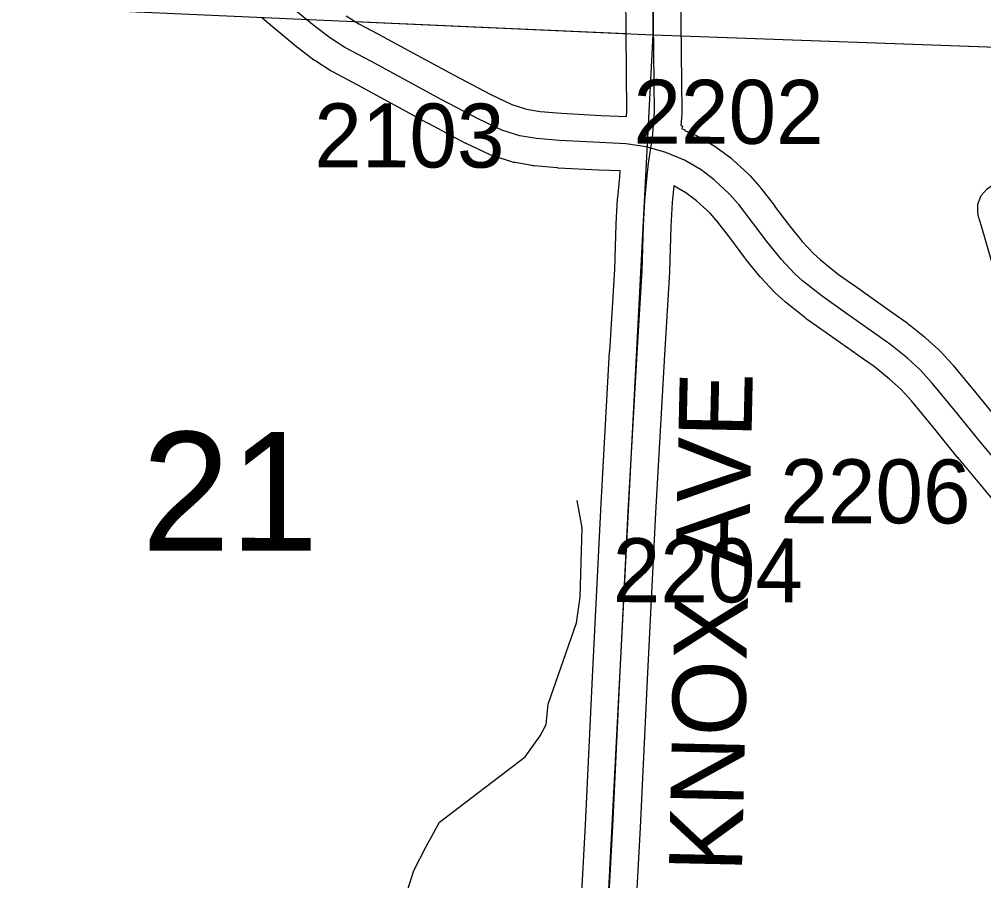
# Model space of a CAD drawing. Extents: x -157.2 to -99.3, y 12.2 to 46.2.
# Drawn here: x -126.82 to -125.764, y 18.476 to 19.419 of the extents above; entities that cross this region are included whole.
import ezdxf

# ---------------------------------------------------------------- set-up
doc = ezdxf.new("R2010")
doc.units = 0
for name, color, linetype in [('tdCoHydroRiver', 7, 'Continuous'), ('tdCoSecRdNmbr', 7, 'Continuous'), ('tdCoSecRdTxt', 7, 'Continuous'), ('tdCoSecRteBand', 7, 'Continuous'), ('tdCoSecRteCL', 7, 'Continuous'), ('tdCoSectLine', 7, 'Continuous'), ('tdCoSectLinePart', 7, 'Continuous'), ('tdCoSectNmbr', 7, 'Continuous'), ('tdCoShieldCoRteHrd', 7, 'Continuous'), ('tdCoSurfAsphalt', 7, 'Continuous'), ('tdCoSurfGravel', 7, 'Continuous')]:
    doc.layers.add(name, color=color, linetype=linetype)

msp = doc.modelspace()

# ---------------------------------------------------------------- linework, layer by layer
at = {"layer": 'tdCoHydroRiver'}
msp.add_lwpolyline([(-126.3915, 18.4367), (-126.3954, 18.4652), (-126.3884, 18.4871), (-126.375, 18.5135), (-126.3601, 18.5399), (-126.2665, 18.6114), (-126.2501, 18.6346), (-126.2434, 18.647), (-126.2412, 18.6691), (-126.2102, 18.7581), (-126.2062, 18.7864), (-126.2041, 18.8621), (-126.2095, 18.8923)], dxfattribs=at)
at = {"layer": 'tdCoSecRteBand'}
for points in [[(-126.0963, 19.4482), (-126.095, 19.3178), (-126.095, 19.3166), (-126.0951, 19.3154), (-126.0959, 19.3027), (-126.0943, 19.3024), (-126.0948, 19.2993), (-126.0918, 19.2984), (-126.0921, 19.2972), (-126.0807, 19.2924), (-126.0789, 19.2917), (-126.0771, 19.2907), (-126.0589, 19.2801), (-126.0573, 19.2791), (-126.0558, 19.278), (-126.0415, 19.2672), (-126.0404, 19.2664), (-126.0394, 19.2654), (-126.0224, 19.2499), (-126.0211, 19.2488), (-126.02, 19.2475), (-126.0099, 19.2359), (-126.0093, 19.2352), (-126.0088, 19.2345), (-125.9937, 19.215), (-125.9935, 19.2148), (-125.9934, 19.2145), (-125.9783, 19.1942), (-125.9633, 19.1759), (-125.951, 19.1626), (-125.9433, 19.1557), (-125.9235, 19.1398), (-125.8986, 19.1223), (-125.8985, 19.1223), (-125.8984, 19.1222), (-125.8675, 19.1001), (-125.8492, 19.0874), (-125.8483, 19.0868), (-125.8474, 19.0861), (-125.8292, 19.0713), (-125.8285, 19.0707), (-125.8278, 19.0701), (-125.8135, 19.057), (-125.8125, 19.0561), (-125.8116, 19.0551), (-125.7988, 19.0411), (-125.7983, 19.0405), (-125.7978, 19.04), (-125.7731, 19.0101), (-125.7731, 19.01), (-125.773, 19.0099), (-125.7462, 18.977)], [(-126.1554, 19.3127), (-126.155, 19.3184), (-126.1562, 19.4473)], [(-126.2092, 18.3758), (-126.2006, 18.5372), (-126.1927, 18.6987), (-126.1927, 18.6987), (-126.1927, 18.6987), (-126.1836, 18.8817), (-126.1836, 18.8818), (-126.1836, 18.8819), (-126.174, 19.0552), (-126.174, 19.0553), (-126.1739, 19.0554), (-126.1683, 19.1455), (-126.1668, 19.1943), (-126.1668, 19.1947), (-126.1668, 19.195), (-126.1653, 19.2224), (-126.1653, 19.223), (-126.1652, 19.2237), (-126.163, 19.2467), (-126.1625, 19.253), (-126.186, 19.254), (-126.1861, 19.254), (-126.1862, 19.254), (-126.2303, 19.2562), (-126.2309, 19.2563), (-126.2314, 19.2563), (-126.2566, 19.2585), (-126.2579, 19.2586), (-126.2592, 19.2589), (-126.2774, 19.2621), (-126.2793, 19.2624), (-126.2812, 19.263), (-126.3009, 19.2691), (-126.3029, 19.2698), (-126.3047, 19.2706), (-126.3309, 19.283), (-126.3315, 19.2833), (-126.3321, 19.2836), (-126.3723, 19.3048), (-126.3724, 19.3049), (-126.3726, 19.305), (-126.4497, 19.3468), (-126.4779, 19.3618), (-126.479, 19.3624), (-126.48, 19.363), (-126.4958, 19.3731), (-126.4968, 19.3738), (-126.4977, 19.3744), (-126.5157, 19.388), (-126.5163, 19.3885), (-126.5169, 19.389), (-126.5548, 19.4207)], [(-126.4625, 19.423), (-126.4487, 19.4142), (-126.4214, 19.3997), (-126.4213, 19.3997), (-126.4212, 19.3996), (-126.3441, 19.3578), (-126.3047, 19.337), (-126.281, 19.3258), (-126.2651, 19.3208), (-126.25, 19.3182), (-126.2267, 19.3161), (-126.1833, 19.3139), (-126.1554, 19.3127)], [(-125.747, 18.8842), (-125.7924, 18.9388), (-125.7925, 18.9389), (-125.7927, 18.939), (-125.8195, 18.972), (-125.8436, 19.0012), (-125.855, 19.0137), (-125.8676, 19.0252), (-125.8843, 19.0388), (-125.9019, 19.0509), (-125.9021, 19.0511), (-125.9022, 19.0512), (-125.9332, 19.0733), (-125.9588, 19.0912), (-125.9595, 19.0918), (-125.9603, 19.0924), (-125.9815, 19.1094), (-125.9821, 19.1099), (-125.9827, 19.1104), (-125.9921, 19.1188), (-125.9932, 19.1198), (-125.9942, 19.1209), (-126.008, 19.1359), (-126.0086, 19.1365), (-126.0091, 19.1372), (-126.0251, 19.1567), (-126.0256, 19.1572), (-126.026, 19.1578), (-126.0414, 19.1786), (-126.0557, 19.1971), (-126.0641, 19.2067), (-126.0789, 19.2202), (-126.0906, 19.2291), (-126.1037, 19.2367), (-126.1055, 19.2185), (-126.1069, 19.1921), (-126.1083, 19.1432), (-126.1084, 19.1427), (-126.1084, 19.1422), (-126.1141, 19.0518), (-126.1237, 18.8786), (-126.1328, 18.6957), (-126.1407, 18.5342), (-126.1407, 18.5342), (-126.1407, 18.5341), (-126.1493, 18.3728)]]:
    msp.add_lwpolyline(points, dxfattribs=at)
at = {"layer": 'tdCoSecRteCL'}
for points in [[(-126.1289, 19.2779), (-126.1339, 19.2793), (-126.1561, 19.2827), (-126.1847, 19.284), (-126.2288, 19.2862), (-126.254, 19.2884), (-126.2722, 19.2916), (-126.2919, 19.2978), (-126.3181, 19.3101), (-126.3583, 19.3313), (-126.4355, 19.3732), (-126.4638, 19.3883), (-126.4796, 19.3984), (-126.4976, 19.412), (-126.5356, 19.4438), (-126.6014, 19.4985), (-126.6231, 19.5172)], [(-126.1289, 19.2779), (-126.127, 19.2892), (-126.125, 19.3175), (-126.1262, 19.4479)], [(-126.1793, 18.3742), (-126.1706, 18.5357), (-126.1627, 18.6972), (-126.1536, 18.8802), (-126.144, 19.0536), (-126.1383, 19.1441), (-126.1369, 19.1934), (-126.1354, 19.2208), (-126.1331, 19.244), (-126.1316, 19.2615), (-126.1289, 19.2779)], [(-125.7238, 18.9032), (-125.7694, 18.958), (-125.7963, 18.991), (-125.8209, 19.0208), (-125.8337, 19.0349), (-125.8481, 19.048), (-125.8663, 19.0628), (-125.8848, 19.0756), (-125.9159, 19.0978), (-125.9415, 19.1158), (-125.9627, 19.1328), (-125.9721, 19.1412), (-125.9859, 19.1562), (-126.0019, 19.1757), (-126.0175, 19.1967), (-126.0325, 19.2162), (-126.0426, 19.2277), (-126.0596, 19.2433), (-126.0739, 19.2541), (-126.0922, 19.2647), (-126.1124, 19.2731), (-126.1289, 19.2779)]]:
    msp.add_lwpolyline(points, dxfattribs=at)
at = {"layer": 'tdCoSectLine'}
for points in [[(-126.1262, 19.4021), (-126.1214, 20.3763)], [(-127.1258, 19.447), (-126.1262, 19.4021)], [(-126.1785, 18.396), (-126.1262, 19.4021)], [(-126.1262, 19.4021), (-125.1701, 19.3676)]]:
    msp.add_lwpolyline(points, dxfattribs=at)
at = {"layer": 'tdCoSectLinePart'}
for points in [[(-126.4531, 19.4168), (-126.1563, 19.4034)], [(-126.0962, 19.401), (-125.2118, 19.3691)]]:
    msp.add_lwpolyline(points, dxfattribs=at)
at = {"layer": 'tdCoShieldCoRteHrd'}
msp.add_lwpolyline([(-125.6932, 18.9379), (-125.7669, 19.1925), (-125.7704, 19.2044), (-125.7711, 19.2097), (-125.7711, 19.2167), (-125.7673, 19.226), (-125.7607, 19.2336), (-125.7521, 19.2396), (-125.6015, 19.3047), (-125.5948, 19.3062), (-125.5854, 19.307), (-125.576, 19.3062), (-125.5693, 19.3047), (-125.4187, 19.2396), (-125.4101, 19.2336), (-125.4035, 19.226), (-125.3997, 19.2167), (-125.3997, 19.2097), (-125.4004, 19.2044), (-125.4039, 19.1925), (-125.4776, 18.9379)], close=True, dxfattribs=at)
at = {"layer": 'tdCoSurfAsphalt'}
msp.add_lwpolyline([(-125.7238, 18.9032), (-125.7694, 18.958), (-125.7963, 18.991), (-125.8209, 19.0208), (-125.8337, 19.0349), (-125.8481, 19.048), (-125.8663, 19.0628), (-125.8848, 19.0756), (-125.9159, 19.0978), (-125.9415, 19.1158), (-125.9627, 19.1328), (-125.9721, 19.1412), (-125.9859, 19.1562), (-126.0019, 19.1757), (-126.0175, 19.1967), (-126.0325, 19.2162), (-126.0426, 19.2277), (-126.0596, 19.2433), (-126.0739, 19.2541), (-126.0922, 19.2647), (-126.1124, 19.2731), (-126.1289, 19.2779), (-126.1339, 19.2793), (-126.1561, 19.2827), (-126.1847, 19.284), (-126.2288, 19.2862), (-126.254, 19.2884), (-126.2722, 19.2916), (-126.2919, 19.2978), (-126.3181, 19.3101), (-126.3583, 19.3313), (-126.4355, 19.3732), (-126.4638, 19.3883), (-126.4796, 19.3984), (-126.4976, 19.412), (-126.5356, 19.4438)], dxfattribs=at)
at = {"layer": 'tdCoSurfGravel'}
msp.add_lwpolyline([(-126.1793, 18.3742), (-126.1706, 18.5357), (-126.1627, 18.6972), (-126.1536, 18.8802), (-126.144, 19.0536), (-126.1383, 19.1441), (-126.1369, 19.1934), (-126.1354, 19.2208), (-126.1331, 19.244), (-126.1316, 19.2615), (-126.1289, 19.2779), (-126.127, 19.2892), (-126.125, 19.3175), (-126.1262, 19.4479)], dxfattribs=at)

# ---------------------------------------------------------------- texts
at = {"layer": 'tdCoSecRdNmbr'}
for s, rotation, p in [('2202', 359.9042, (-126.148, 19.2829)), ('2103', 359.9035, (-126.4974, 19.257)), ('2206', 359.9042, (-125.9872, 18.8674)), ('2204', 359.9042, (-126.1706, 18.7809))]:
    msp.add_text(s, height=0.07, rotation=rotation, dxfattribs=at).set_placement(p)
at = {"layer": 'tdCoSecRdTxt'}
msp.add_text('KNOX AVE', height=0.08, rotation=88.7407, dxfattribs=at).set_placement((-126.0292, 18.4847))
at = {"layer": 'tdCoSectNmbr'}
msp.add_text('21', height=0.13, rotation=359.9037, dxfattribs=at).set_placement((-126.6863, 18.8374))

doc.saveas('drawing.dxf')
